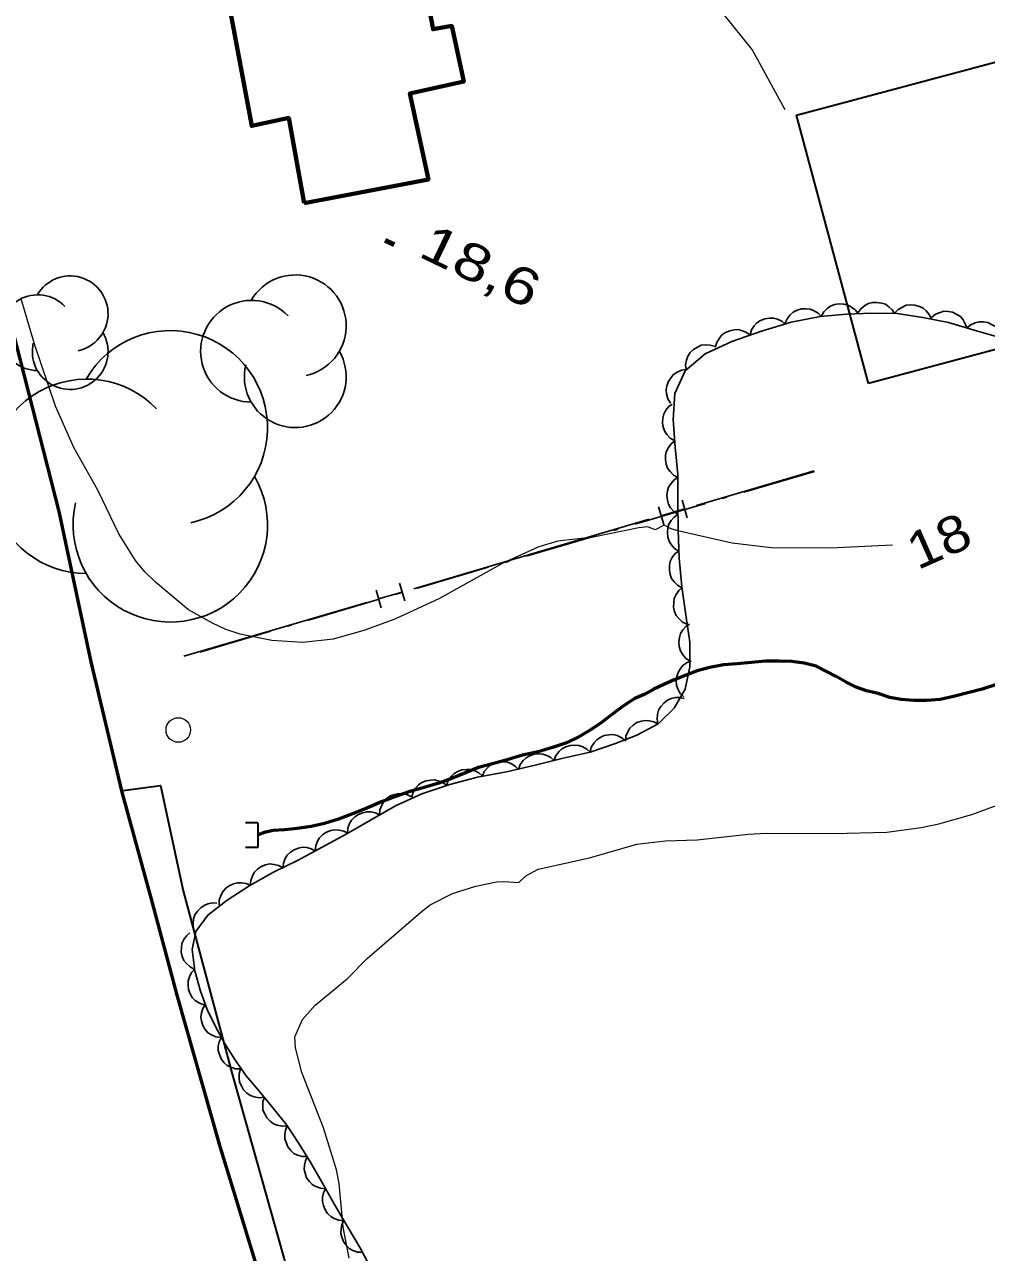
# Model space of a CAD drawing. Extents: x 355726 to 357533, y 5103782 to 5105258.
# Drawn here: x 356339.7 to 356378.9, y 5104840.6 to 5104890.7 of the extents above; entities that cross this region are included whole.
import ezdxf
from ezdxf.enums import TextEntityAlignment as Align

# ---------------------------------------------------------------- set-up
doc = ezdxf.new("R2010")
doc.units = 0
doc.header["$LTSCALE"] = 0.6
for name, pattern in [('DASH_DOUBLE_DOT', [9.2, 5, -1.2, 0.3, -1.2, 0.3, -1.2]), ('DOT_DASHED', [7.7, 5, -1.2, 0.3, -1.2]), ('LONG_DASHED', [7.5, 6, -1.5])]:
    doc.linetypes.add(name, pattern=pattern)
for name, color, linetype, lineweight in [('19', 7, 'Continuous', 13), ('2', 7, 'LONG_DASHED', 13), ('21', 7, 'LONG_DASHED', 35), ('22', 7, 'Continuous', 13), ('26', 7, 'Continuous', 35), ('3', 7, 'Continuous', 140), ('31', 7, 'Continuous', 35), ('36', 7, 'Continuous', 13), ('37', 7, 'Continuous', 13), ('4', 7, 'DASH_DOUBLE_DOT', 53), ('44', 7, 'Continuous', 25)]:
    doc.layers.add(name, color=color, linetype=linetype, lineweight=lineweight)

msp = doc.modelspace()

# ---------------------------------------------------------------- linework, layer by layer
at = {"layer": '19'}
msp.add_lwpolyline([(356370.71, 5104887.21), (356369.36, 5104889.67), (356368.18, 5104891.13), (356366.64, 5104892.7), (356364.89, 5104894.48), (356363.12, 5104895.95), (356361.2, 5104897.23), (356359.04, 5104898.43), (356356.79, 5104899.34), (356354.75, 5104899.84), (356352.03, 5104900.3), (356349.21, 5104900.23), (356346.8, 5104900.11), (356344.3, 5104899.75), (356341.85, 5104899), (356339.86, 5104897.55), (356338.71, 5104896.58), (356337.81, 5104895.36), (356336.85, 5104893.66), (356336.17, 5104892.18)], dxfattribs=at)
at = {"layer": '2', "linetype": 'Continuous'}
for points in [[(356365.41, 5104870.09), (356365.11, 5104870.21), (356364.75, 5104870.17), (356362.88, 5104869.79), (356361.44, 5104869.62), (356360.67, 5104869.4), (356359.23, 5104868.75), (356356.62, 5104867.29), (356354.81, 5104866.45), (356353.54, 5104865.98), (356352.29, 5104865.63), (356351.05, 5104865.5), (356349.79, 5104865.58), (356348.5, 5104865.83), (356347.92, 5104866.03), (356347.38, 5104866.28), (356346.4, 5104866.83), (356345.05, 5104867.95), (356344.61, 5104868.37), (356344.23, 5104868.84), (356343.55, 5104869.93), (356342.7, 5104871.71), (356341.72, 5104873.45), (356340.97, 5104875.13), (356340.14, 5104877.62), (356339.58, 5104879.51)], [(356352.94, 5104840.4), (356352.7, 5104841.67), (356352.53, 5104843.44), (356352.42, 5104844), (356351.9, 5104845.71), (356351.02, 5104847.97), (356350.75, 5104848.98), (356350.73, 5104849.43), (356351.04, 5104850.13), (356351.56, 5104850.72), (356352.86, 5104851.79), (356353.68, 5104852.61), (356355.86, 5104854.51), (356356.25, 5104854.8), (356357.15, 5104855.26), (356358.11, 5104855.57), (356358.94, 5104855.74), (356359.25, 5104855.76), (356359.86, 5104855.71)]]:
    msp.add_lwpolyline(points, dxfattribs=at)
at = {"layer": '2'}
for points in [[(356375.09, 5104869.46), (356372.54, 5104869.34), (356370.14, 5104869.36), (356368.55, 5104869.55), (356366.39, 5104870.03), (356366.06, 5104870.13), (356365.78, 5104870.28), (356365.41, 5104870.09)], [(356359.86, 5104855.71), (356360.14, 5104855.98), (356360.65, 5104856.26), (356362.74, 5104856.72), (356364.67, 5104857.28), (356365.82, 5104857.41), (356367.13, 5104857.45), (356369.2, 5104857.69), (356369.93, 5104857.73), (356372.69, 5104857.71), (356374.85, 5104857.76), (356376.25, 5104857.96), (356376.97, 5104858.11), (356378.31, 5104858.49), (356379.5, 5104858.92)]]:
    msp.add_lwpolyline(points, dxfattribs=at)
at = {"layer": '21', "linetype": 'Continuous', "lineweight": 53}
for points in [[(356343.69, 5104859.4), (356342.43, 5104864.71), (356341.12, 5104870.84), (356338.94, 5104879.4), (356337.39, 5104886.54), (356336.22, 5104891.94), (356334.77, 5104898.54), (356333.22, 5104905.53), (356331.82, 5104912.12), (356330.33, 5104918.47), (356328.94, 5104924.74), (356327.72, 5104930.29), (356326.46, 5104936.17)], [(356404.43, 5104711.57), (356400.53, 5104719.2), (356396.79, 5104726.53), (356393.27, 5104733.76), (356389.5, 5104741.82), (356385.15, 5104750.63), (356381.56, 5104758.3), (356377.92, 5104765.58), (356374.7, 5104772.49), (356371.83, 5104779.33), (356369.06, 5104785.41), (356365.93, 5104792.73), (356363.5, 5104798.84), (356360.81, 5104805.48), (356358.05, 5104812.95), (356355.68, 5104819.84), (356353.31, 5104826.24), (356351.48, 5104832.3), (356349.87, 5104837.8), (356347.69, 5104844.95), (356345.93, 5104851.12), (356344.93, 5104854.88), (356343.69, 5104859.4)]]:
    msp.add_lwpolyline(points, dxfattribs=at)
at = {"layer": '22', "lineweight": 35}
msp.add_lwpolyline([(356343.73, 5104859.46), (356345.26, 5104859.67), (356346.18, 5104855.37), (356348.16, 5104847.95), (356350.45, 5104839.83), (356352.85, 5104832.01), (356355.37, 5104824.84), (356363.6, 5104801.65), (356370.06, 5104786.82), (356377.26, 5104770.55), (356384.15, 5104755.63), (356392.22, 5104739.09), (356398.99, 5104725.29), (356406.44, 5104710.76)], dxfattribs=at)
at = {"layer": '26'}
for p, q in [((356349.22, 5104858.15), (356348.72, 5104858.15)), ((356349.22, 5104858.15), (356349.22, 5104857.14)), ((356349.22, 5104857.14), (356348.72, 5104857.14))]:
    msp.add_line(p, q, dxfattribs=at)
at = {"layer": '3'}
msp.add_line((356354.41, 5104881.89), (356354.77, 5104881.72), dxfattribs=at)
at = {"layer": '31', "lineweight": 70}
msp.add_lwpolyline([(356351.11, 5104883.4), (356350.48, 5104886.88), (356348.97, 5104886.55), (356348.02, 5104891.63), (356349.48, 5104891.99), (356348.56, 5104896.8), (356355.7, 5104898.13), (356356.79, 5104892.84), (356355.95, 5104892.68), (356356.36, 5104890.49), (356357.12, 5104890.63), (356357.61, 5104888.36), (356355.42, 5104887.88), (356356.17, 5104884.37), (356351.11, 5104883.4)], close=True, dxfattribs=at)
at = {"layer": '31'}
msp.add_lwpolyline([(356374.1, 5104876.05), (356371.17, 5104886.99), (356380.73, 5104889.55), (356383.66, 5104878.61), (356374.1, 5104876.05)], close=True, dxfattribs=at)
at = {"layer": '36'}
msp.add_circle((356345.979, 5104861.93), 0.5, dxfattribs=at)
at = {"layer": '37', "linetype": 'DOT_DASHED', "lineweight": 25}
msp.add_line((356371.9, 5104872.47), (356346.22, 5104864.92), dxfattribs=at)
at = {"layer": '37', "lineweight": 25}
for p, q in [((356371.89, 5104872.49), (356367.09, 5104871.08)), ((356366.72, 5104870.58), (356366.51, 5104871.3)), ((356365.76, 5104870.3), (356365.55, 5104871.02)), ((356366.61, 5104870.94), (356365.65, 5104870.66)), ((356365.17, 5104870.52), (356360.38, 5104869.11)), ((356360.38, 5104869.11), (356355.58, 5104867.69)), ((356354.25, 5104866.91), (356354.04, 5104867.63)), ((356355.21, 5104867.2), (356355, 5104867.92)), ((356353.66, 5104867.13), (356348.86, 5104865.72)), ((356355.1, 5104867.55), (356354.14, 5104867.27)), ((356348.86, 5104865.72), (356346.21, 5104864.94))]:
    msp.add_line(p, q, dxfattribs=at)
at = {"layer": '4'}
msp.add_lwpolyline([(356379.32, 5104863.79), (356378.74, 5104863.59), (356378.16, 5104863.44), (356377.57, 5104863.29), (356377.02, 5104863.17), (356376.47, 5104863.13), (356375.95, 5104863.13), (356375.44, 5104863.17), (356374.98, 5104863.26), (356374.5, 5104863.42), (356374.03, 5104863.53), (356373.6, 5104863.67), (356373.19, 5104863.88), (356372.79, 5104864.11), (356372.4, 5104864.32), (356371.97, 5104864.53), (356371.49, 5104864.65), (356370.98, 5104864.72), (356370.47, 5104864.74), (356369.91, 5104864.74), (356369.34, 5104864.68), (356368.76, 5104864.63), (356368.2, 5104864.58), (356367.64, 5104864.48), (356367.13, 5104864.34), (356366.63, 5104864.15), (356366.19, 5104863.98), (356365.76, 5104863.78), (356365.36, 5104863.59), (356364.96, 5104863.38), (356364.59, 5104863.21), (356364.24, 5104862.99), (356363.92, 5104862.76), (356363.58, 5104862.51), (356363.22, 5104862.24), (356362.81, 5104861.95), (356362.33, 5104861.67), (356361.8, 5104861.41), (356361.23, 5104861.21), (356360.64, 5104861.04), (356360.01, 5104860.91), (356359.38, 5104860.72), (356358.79, 5104860.55), (356358.21, 5104860.4), (356357.69, 5104860.19), (356357.15, 5104859.97), (356356.59, 5104859.76), (356356, 5104859.59), (356355.41, 5104859.42), (356354.83, 5104859.22), (356354.26, 5104859), (356353.66, 5104858.75), (356353.08, 5104858.51), (356352.51, 5104858.29), (356351.94, 5104858.12), (356351.39, 5104857.99), (356350.82, 5104857.91), (356350.31, 5104857.86), (356349.86, 5104857.83), (356349.53, 5104857.76), (356349.22, 5104857.65)], dxfattribs=at)
at = {"layer": '44'}
for points in [[(356372.18, 5104878.78), (356372.28, 5104878.97), (356372.42, 5104879.11), (356372.56, 5104879.21), (356372.72, 5104879.27), (356372.9, 5104879.3), (356373.09, 5104879.29), (356373.25, 5104879.26), (356373.41, 5104879.17), (356373.56, 5104879.06), (356373.67, 5104878.92)], [(356373.67, 5104878.93), (356373.79, 5104879.1), (356373.95, 5104879.23), (356374.1, 5104879.31), (356374.27, 5104879.35), (356374.45, 5104879.36), (356374.64, 5104879.33), (356374.8, 5104879.28), (356374.94, 5104879.18), (356375.07, 5104879.05), (356375.17, 5104878.9)], [(356375.17, 5104878.92), (356375.31, 5104879.07), (356375.49, 5104879.17), (356375.64, 5104879.24), (356375.81, 5104879.26), (356376, 5104879.25), (356376.18, 5104879.19), (356376.33, 5104879.12), (356376.46, 5104879.01), (356376.58, 5104878.86), (356376.66, 5104878.7)], [(356369.28, 5104878.04), (356369.34, 5104878.24), (356369.45, 5104878.41), (356369.56, 5104878.53), (356369.71, 5104878.62), (356369.88, 5104878.69), (356370.07, 5104878.72), (356370.24, 5104878.72), (356370.4, 5104878.67), (356370.57, 5104878.59), (356370.71, 5104878.47)], [(356370.7, 5104878.5), (356370.79, 5104878.69), (356370.92, 5104878.85), (356371.04, 5104878.96), (356371.2, 5104879.04), (356371.37, 5104879.09), (356371.57, 5104879.09), (356371.73, 5104879.08), (356371.89, 5104879.01), (356372.05, 5104878.92), (356372.18, 5104878.79)], [(356376.67, 5104878.74), (356376.83, 5104878.88), (356377.02, 5104878.95), (356377.18, 5104879), (356377.35, 5104878.99), (356377.53, 5104878.96), (356377.71, 5104878.87), (356377.85, 5104878.78), (356377.96, 5104878.65), (356378.05, 5104878.49), (356378.11, 5104878.32)], [(356367.86, 5104877.53), (356367.92, 5104877.73), (356368.03, 5104877.9), (356368.13, 5104878.03), (356368.28, 5104878.13), (356368.45, 5104878.2), (356368.63, 5104878.24), (356368.8, 5104878.25), (356368.97, 5104878.2), (356369.14, 5104878.13), (356369.28, 5104878.02)], [(356378.11, 5104878.32), (356378.27, 5104878.45), (356378.45, 5104878.53), (356378.61, 5104878.57), (356378.79, 5104878.57), (356378.97, 5104878.54), (356379.14, 5104878.45), (356379.28, 5104878.37), (356379.4, 5104878.23), (356379.49, 5104878.08), (356379.55, 5104877.9)], [(356366.68, 5104876.6), (356366.65, 5104876.81), (356366.69, 5104877.01), (356366.74, 5104877.17), (356366.84, 5104877.31), (356366.97, 5104877.44), (356367.14, 5104877.54), (356367.29, 5104877.61), (356367.46, 5104877.63), (356367.65, 5104877.62), (356367.82, 5104877.57)], [(356366.04, 5104875.25), (356365.93, 5104875.43), (356365.88, 5104875.63), (356365.86, 5104875.79), (356365.89, 5104875.96), (356365.95, 5104876.14), (356366.06, 5104876.3), (356366.16, 5104876.42), (356366.31, 5104876.51), (356366.48, 5104876.59), (356366.66, 5104876.62)], [(356366.21, 5104873.72), (356366.03, 5104873.82), (356365.89, 5104873.97), (356365.8, 5104874.1), (356365.74, 5104874.27), (356365.71, 5104874.45), (356365.73, 5104874.64), (356365.76, 5104874.8), (356365.85, 5104874.96), (356365.96, 5104875.1), (356366.11, 5104875.21)], [(356366.34, 5104872.22), (356366.16, 5104872.32), (356366.02, 5104872.47), (356365.92, 5104872.6), (356365.86, 5104872.77), (356365.83, 5104872.95), (356365.84, 5104873.14), (356365.87, 5104873.3), (356365.95, 5104873.45), (356366.07, 5104873.6), (356366.21, 5104873.72)], [(356366.34, 5104870.72), (356366.17, 5104870.84), (356366.04, 5104870.99), (356365.95, 5104871.13), (356365.91, 5104871.3), (356365.89, 5104871.49), (356365.92, 5104871.68), (356365.96, 5104871.83), (356366.06, 5104871.98), (356366.18, 5104872.12), (356366.33, 5104872.22)], [(356366.38, 5104869.22), (356366.2, 5104869.33), (356366.07, 5104869.49), (356365.98, 5104869.62), (356365.93, 5104869.79), (356365.91, 5104869.98), (356365.93, 5104870.17), (356365.97, 5104870.32), (356366.06, 5104870.47), (356366.18, 5104870.61), (356366.33, 5104870.72)], [(356366.5, 5104867.73), (356366.32, 5104867.83), (356366.18, 5104867.97), (356366.08, 5104868.1), (356366.02, 5104868.27), (356365.99, 5104868.45), (356366, 5104868.64), (356366.03, 5104868.8), (356366.11, 5104868.96), (356366.22, 5104869.11), (356366.36, 5104869.22)], [(356366.71, 5104866.24), (356366.53, 5104866.33), (356366.38, 5104866.47), (356366.27, 5104866.6), (356366.2, 5104866.76), (356366.16, 5104866.94), (356366.17, 5104867.13), (356366.19, 5104867.29), (356366.27, 5104867.45), (356366.37, 5104867.61), (356366.5, 5104867.73)], [(356366.83, 5104864.75), (356366.65, 5104864.86), (356366.52, 5104865.02), (356366.44, 5104865.16), (356366.39, 5104865.33), (356366.37, 5104865.51), (356366.4, 5104865.7), (356366.44, 5104865.86), (356366.54, 5104866.01), (356366.66, 5104866.15), (356366.81, 5104866.25)], [(356366.58, 5104863.28), (356366.43, 5104863.42), (356366.34, 5104863.61), (356366.28, 5104863.76), (356366.27, 5104863.94), (356366.29, 5104864.12), (356366.36, 5104864.3), (356366.44, 5104864.44), (356366.56, 5104864.57), (356366.71, 5104864.68), (356366.88, 5104864.74)], [(356365.52, 5104862.17), (356365.49, 5104862.38), (356365.51, 5104862.58), (356365.55, 5104862.74), (356365.64, 5104862.89), (356365.76, 5104863.03), (356365.92, 5104863.14), (356366.06, 5104863.22), (356366.24, 5104863.25), (356366.42, 5104863.25), (356366.6, 5104863.22)], [(356364.2, 5104861.47), (356364.22, 5104861.68), (356364.3, 5104861.86), (356364.38, 5104862.01), (356364.51, 5104862.13), (356364.67, 5104862.23), (356364.85, 5104862.29), (356365.01, 5104862.32), (356365.18, 5104862.31), (356365.36, 5104862.26), (356365.52, 5104862.18)], [(356362.76, 5104861.03), (356362.81, 5104861.23), (356362.92, 5104861.4), (356363.03, 5104861.53), (356363.17, 5104861.62), (356363.34, 5104861.7), (356363.53, 5104861.73), (356363.69, 5104861.74), (356363.86, 5104861.7), (356364.03, 5104861.62), (356364.18, 5104861.51)], [(356361.29, 5104860.69), (356361.37, 5104860.89), (356361.5, 5104861.05), (356361.61, 5104861.16), (356361.77, 5104861.25), (356361.95, 5104861.3), (356362.14, 5104861.31), (356362.3, 5104861.3), (356362.47, 5104861.24), (356362.63, 5104861.15), (356362.76, 5104861.03)], [(356358.37, 5104860.05), (356358.45, 5104860.24), (356358.58, 5104860.39), (356358.7, 5104860.5), (356358.86, 5104860.58), (356359.04, 5104860.63), (356359.23, 5104860.63), (356359.4, 5104860.62), (356359.56, 5104860.55), (356359.71, 5104860.45), (356359.84, 5104860.32)], [(356359.84, 5104860.32), (356359.91, 5104860.52), (356360.04, 5104860.68), (356360.15, 5104860.8), (356360.3, 5104860.88), (356360.48, 5104860.94), (356360.67, 5104860.96), (356360.83, 5104860.95), (356361, 5104860.89), (356361.16, 5104860.81), (356361.3, 5104860.69)], [(356356.91, 5104859.67), (356356.98, 5104859.87), (356357.1, 5104860.04), (356357.22, 5104860.16), (356357.37, 5104860.24), (356357.54, 5104860.31), (356357.73, 5104860.32), (356357.9, 5104860.32), (356358.06, 5104860.27), (356358.23, 5104860.18), (356358.36, 5104860.06)], [(356355.49, 5104859.2), (356355.55, 5104859.4), (356355.66, 5104859.57), (356355.77, 5104859.69), (356355.91, 5104859.79), (356356.08, 5104859.86), (356356.27, 5104859.89), (356356.44, 5104859.9), (356356.61, 5104859.85), (356356.77, 5104859.78), (356356.92, 5104859.67)], [(356354.18, 5104858.47), (356354.19, 5104858.68), (356354.27, 5104858.87), (356354.35, 5104859.01), (356354.47, 5104859.13), (356354.62, 5104859.24), (356354.8, 5104859.3), (356354.96, 5104859.34), (356355.14, 5104859.33), (356355.32, 5104859.29), (356355.48, 5104859.21)], [(356352.87, 5104857.72), (356352.89, 5104857.93), (356352.96, 5104858.12), (356353.04, 5104858.26), (356353.17, 5104858.39), (356353.32, 5104858.49), (356353.5, 5104858.56), (356353.66, 5104858.6), (356353.83, 5104858.59), (356354.01, 5104858.55), (356354.17, 5104858.47)], [(356351.56, 5104857.01), (356351.58, 5104857.21), (356351.65, 5104857.4), (356351.74, 5104857.54), (356351.87, 5104857.67), (356352.02, 5104857.77), (356352.2, 5104857.83), (356352.36, 5104857.86), (356352.54, 5104857.85), (356352.72, 5104857.8), (356352.88, 5104857.72)], [(356350.24, 5104856.29), (356350.26, 5104856.5), (356350.34, 5104856.69), (356350.42, 5104856.83), (356350.55, 5104856.95), (356350.7, 5104857.05), (356350.88, 5104857.12), (356351.04, 5104857.15), (356351.22, 5104857.14), (356351.4, 5104857.09), (356351.56, 5104857.01)], [(356348.91, 5104855.6), (356348.93, 5104855.8), (356349, 5104855.99), (356349.08, 5104856.14), (356349.21, 5104856.26), (356349.36, 5104856.36), (356349.54, 5104856.43), (356349.7, 5104856.47), (356349.88, 5104856.45), (356350.06, 5104856.41), (356350.22, 5104856.33)], [(356347.64, 5104854.79), (356347.65, 5104855), (356347.71, 5104855.19), (356347.79, 5104855.34), (356347.91, 5104855.47), (356348.05, 5104855.58), (356348.23, 5104855.66), (356348.39, 5104855.7), (356348.56, 5104855.7), (356348.74, 5104855.67), (356348.91, 5104855.6)], [(356346.66, 5104853.66), (356346.59, 5104853.86), (356346.58, 5104854.06), (356346.6, 5104854.23), (356346.66, 5104854.39), (356346.76, 5104854.55), (356346.9, 5104854.68), (356347.03, 5104854.78), (356347.19, 5104854.84), (356347.37, 5104854.88), (356347.55, 5104854.87)], [(356346.64, 5104852.17), (356346.46, 5104852.27), (356346.31, 5104852.41), (356346.21, 5104852.54), (356346.14, 5104852.7), (356346.1, 5104852.88), (356346.11, 5104853.07), (356346.13, 5104853.23), (356346.21, 5104853.39), (356346.32, 5104853.54), (356346.45, 5104853.66)], [(356347.04, 5104850.73), (356346.84, 5104850.79), (356346.67, 5104850.91), (356346.55, 5104851.02), (356346.46, 5104851.18), (356346.4, 5104851.35), (356346.38, 5104851.54), (356346.38, 5104851.7), (356346.43, 5104851.87), (356346.52, 5104852.04), (356346.64, 5104852.17)], [(356347.72, 5104849.39), (356347.51, 5104849.42), (356347.33, 5104849.5), (356347.19, 5104849.59), (356347.08, 5104849.72), (356346.98, 5104849.88), (356346.93, 5104850.07), (356346.9, 5104850.23), (356346.92, 5104850.4), (356346.98, 5104850.58), (356347.07, 5104850.73)], [(356348.52, 5104848.12), (356348.31, 5104848.12), (356348.12, 5104848.19), (356347.97, 5104848.26), (356347.84, 5104848.38), (356347.73, 5104848.53), (356347.66, 5104848.7), (356347.61, 5104848.86), (356347.61, 5104849.04), (356347.65, 5104849.22), (356347.72, 5104849.38)], [(356349.48, 5104846.96), (356349.27, 5104846.94), (356349.07, 5104846.98), (356348.92, 5104847.03), (356348.77, 5104847.13), (356348.64, 5104847.26), (356348.55, 5104847.43), (356348.48, 5104847.57), (356348.46, 5104847.75), (356348.46, 5104847.93), (356348.51, 5104848.11)], [(356350.42, 5104845.79), (356350.21, 5104845.78), (356350.01, 5104845.82), (356349.86, 5104845.88), (356349.72, 5104845.98), (356349.59, 5104846.12), (356349.5, 5104846.28), (356349.43, 5104846.43), (356349.42, 5104846.61), (356349.43, 5104846.79), (356349.49, 5104846.97)], [(356351.25, 5104844.54), (356351.04, 5104844.54), (356350.84, 5104844.6), (356350.69, 5104844.67), (356350.56, 5104844.79), (356350.45, 5104844.94), (356350.37, 5104845.11), (356350.32, 5104845.27), (356350.32, 5104845.44), (356350.35, 5104845.62), (356350.42, 5104845.79)], [(356351.98, 5104843.23), (356351.77, 5104843.25), (356351.58, 5104843.32), (356351.44, 5104843.4), (356351.32, 5104843.53), (356351.21, 5104843.68), (356351.15, 5104843.86), (356351.11, 5104844.02), (356351.12, 5104844.19), (356351.16, 5104844.37), (356351.24, 5104844.54)], [(356352.73, 5104841.93), (356352.52, 5104841.95), (356352.33, 5104842.02), (356352.19, 5104842.1), (356352.06, 5104842.22), (356351.96, 5104842.37), (356351.89, 5104842.55), (356351.85, 5104842.71), (356351.86, 5104842.89), (356351.9, 5104843.07), (356351.98, 5104843.23)], [(356353.49, 5104840.64), (356353.28, 5104840.65), (356353.09, 5104840.72), (356352.94, 5104840.8), (356352.82, 5104840.93), (356352.71, 5104841.08), (356352.65, 5104841.26), (356352.6, 5104841.41), (356352.61, 5104841.59), (356352.65, 5104841.77), (356352.73, 5104841.93)]]:
    msp.add_lwpolyline(points, dxfattribs=at)
at = {"layer": '44', "linetype": 'DOT_DASHED'}
msp.add_lwpolyline([(356353.91, 5104839.83), (356353.4, 5104840.79), (356352.85, 5104841.73), (356352.35, 5104842.59), (356351.85, 5104843.46), (356351.38, 5104844.29), (356350.89, 5104845.08), (356350.4, 5104845.82), (356349.85, 5104846.51), (356349.29, 5104847.19), (356348.74, 5104847.84), (356348.28, 5104848.5), (356347.86, 5104849.16), (356347.5, 5104849.84), (356347.16, 5104850.54), (356346.88, 5104851.29), (356346.65, 5104852.12), (356346.54, 5104852.98), (356346.7, 5104853.72), (356347.19, 5104854.38), (356347.97, 5104855), (356348.9, 5104855.59), (356349.86, 5104856.13), (356350.86, 5104856.63), (356351.84, 5104857.16), (356352.82, 5104857.69), (356353.81, 5104858.26), (356354.83, 5104858.84), (356355.9, 5104859.33), (356357.05, 5104859.71), (356358.17, 5104860.01), (356359.35, 5104860.23), (356360.52, 5104860.49), (356361.67, 5104860.78), (356362.77, 5104861.03), (356363.76, 5104861.37), (356364.67, 5104861.72), (356365.53, 5104862.18), (356366.19, 5104862.82), (356366.64, 5104863.59), (356366.83, 5104864.51), (356366.82, 5104865.51), (356366.66, 5104866.62), (356366.5, 5104867.76), (356366.39, 5104868.93), (356366.35, 5104870.09), (356366.34, 5104871.23), (356366.33, 5104872.34), (356366.23, 5104873.46), (356366.15, 5104874.59), (356366.22, 5104875.65), (356366.64, 5104876.57), (356367.45, 5104877.26), (356368.53, 5104877.76), (356369.74, 5104878.18), (356370.96, 5104878.55), (356372.13, 5104878.78), (356373.21, 5104878.88), (356374.24, 5104878.92), (356375.28, 5104878.9), (356376.32, 5104878.75), (356377.36, 5104878.54), (356378.41, 5104878.23), (356379.46, 5104877.93)], dxfattribs=at)
at = {"layer": '44'}
for centre, radius, start, end in [((356341.574, 5104878.896), 1.542, 282.2692, 149.7263), ((356350.746, 5104878.404), 2.074, 282.2692, 149.7263), ((356340.248, 5104878.125), 1.542, 44.1154, 269.804), ((356348.963, 5104877.367), 2.074, 44.1154, 269.804), ((356345.655, 5104874.251), 3.961, 282.2692, 149.7263), ((356341.574, 5104877.354), 1.542, 166.9369, 29.6212), ((356350.746, 5104876.33), 2.074, 166.9369, 29.6212), ((356342.248, 5104872.27), 3.961, 44.1154, 269.804), ((356345.655, 5104870.289), 3.961, 166.9369, 29.6212)]:
    msp.add_arc(centre, radius, start, end, dxfattribs=at)

# ---------------------------------------------------------------- texts
at = {"layer": '2', "width": 1.15}
msp.add_text('18', height=1.5, rotation=23.85, dxfattribs=at).set_placement((356377.277, 5104868.955), align=Align.CENTER)
at = {"layer": '3', "width": 1.3}
msp.add_text('18,6   ', height=1.5, rotation=334.423, dxfattribs=at).set_placement((356355.7, 5104881.26))

doc.saveas('drawing.dxf')
